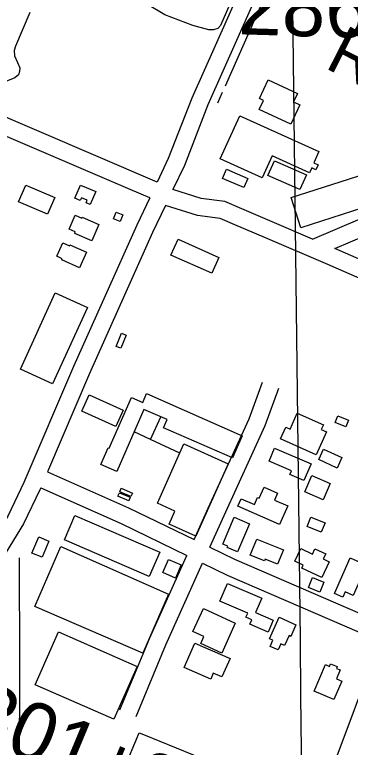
# Model space of a CAD drawing. Extents: x 3683402 to 3721514, y 487807 to 513565.
# Drawn here: x 3708274 to 3708851, y 494893 to 496152 of the extents above; entities that cross this region are included whole.
import ezdxf

# ---------------------------------------------------------------- set-up
doc = ezdxf.new("R2010")
doc.units = 0
for name, color, linetype in [('V-BLDG-OTLN', 7, 'Continuous'), ('V-GRID-MAJR', 7, 'Continuous'), ('V-LEVE-TOET', 7, 'Continuous'), ('V-RIVR-RANG-IDEN', 7, 'Continuous'), ('V-ROAD-CNTR', 7, 'Continuous'), ('V-SITE-OTLN', 7, 'Continuous'), ('V-SITE-VEGE', 7, 'Continuous'), ('V-SURV-IDEN', 7, 'Continuous'), ('V-TOPO-SHOR', 7, 'Continuous'), ('V-UTIL-LINE', 7, 'Continuous')]:
    doc.layers.add(name, color=color, linetype=linetype)

msp = doc.modelspace()

# ---------------------------------------------------------------- linework, layer by layer
at = {"layer": 'V-BLDG-OTLN'}
for points in [[(3708710.115, 496039.4), (3708760.09, 496016.25), (3708753.348, 496001.697), (3708764.293, 495996.628), (3708748.904, 495963.409), (3708694.427, 495988.645), (3708701.663, 496004.265), (3708695.222, 496007.249)], [(3708660.9220000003, 495977.878), (3708797.063, 495916.602), (3708788.2970000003, 495897.132), (3708795.725, 495893.79000000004), (3708791.822, 495885.11600000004), (3708784.773, 495888.291), (3708780.961, 495879.82800000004), (3708716.548, 495908.82), (3708699.627, 495871.227), (3708627.525, 495903.677)], [(3708766.1950000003, 495785.221), (3708749.4220000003, 495837.191), (3708891.0470000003, 495882.896), (3708894.054, 495873.586), (3708924.037, 495883.26300000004), (3708916.248, 495907.395), (3708950.046, 495918.302), (3708955.205, 495902.318), (3708960.501, 495904.028), (3708963.424, 495894.977), (3708968.318, 495896.554), (3708980.952, 495857.405), (3708907.4620000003, 495833.68700000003), (3708908.302, 495831.08400000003)], [(3708709.543, 495875.298), (3708720.807, 495900.634), (3708775.471, 495876.332), (3708764.2090000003, 495850.99700000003)], [(3708638.2120000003, 495886.097), (3708674.742, 495870.315), (3708667.94, 495854.575), (3708631.41, 495870.36100000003)], [(3708293.207, 495858.818), (3708343.125, 495837.52900000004), (3708330.899, 495808.86100000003), (3708280.981, 495830.15)], [(3708387.157, 495858.746), (3708413.542, 495847.691), (3708404.113, 495825.188), (3708397.066, 495828.141), (3708398.944, 495832.626), (3708388.954, 495836.81200000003), (3708387.059, 495832.294), (3708377.714, 495836.21)], [(3708443.828, 495800.923), (3708448.417, 495812.308), (3708460.322, 495807.507), (3708455.735, 495796.123)], [(3708406.839, 495762.947), (3708377.358, 495775.87), (3708378.4020000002, 495778.25200000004), (3708367.929, 495782.843), (3708378.494, 495806.952), (3708389.826, 495801.98600000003), (3708390.5, 495803.52400000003), (3708419.125, 495790.976)], [(3708385.859, 495716.408), (3708355.088, 495730.132), (3708356.077, 495732.348), (3708346.435, 495736.64900000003), (3708356.775, 495759.836), (3708368.572, 495754.577), (3708369.33, 495756.275), (3708397.946, 495743.514)], [(3708612.9250000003, 495707.362), (3708542.853, 495738.576), (3708554.964, 495765.761), (3708625.035, 495734.55100000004)], [(3708284.42, 495542.484), (3708344.115, 495673.556), (3708399.237, 495648.454), (3708339.543, 495517.38)], [(3708448.6920000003, 495581.722), (3708457.609, 495604.231), (3708465.876, 495600.956), (3708456.9590000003, 495578.447)], [(3708448.188, 495444.336), (3708389.75, 495470.433), (3708402.2490000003, 495498.419), (3708460.685, 495472.319)], [(3708665.253, 495427.88800000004), (3708648.826, 495390.131), (3708529.842, 495441.898), (3708536.045, 495456.157), (3708496.269, 495473.46), (3708449.9390000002, 495366.974), (3708422.573, 495378.879), (3708435.0640000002, 495407.59), (3708436.58, 495406.931), (3708475.191, 495493.717), (3708494.483, 495485.28500000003), (3708501.026, 495500.86)], [(3708792.383, 495395.628), (3708731.271, 495423.145), (3708740.163, 495442.931), (3708747.54, 495439.61100000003), (3708759.8200000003, 495466.882), (3708804.671, 495446.68700000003), (3708801.052, 495438.656), (3708809.953, 495434.651)], [(3708824.723, 495451.059), (3708829.292, 495462.333), (3708847.765, 495454.846), (3708843.1920000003, 495443.57)], [(3708565.116, 495414.15400000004), (3708641.39, 495379.987), (3708585.793, 495255.868), (3708539.721, 495276.506), (3708549.74, 495298.87), (3708519.536, 495312.39900000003)], [(3708720.893, 495406.62), (3708783.5870000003, 495380.012), (3708771.372, 495351.23600000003), (3708747.11, 495361.53500000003), (3708749.9050000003, 495368.12700000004), (3708711.4790000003, 495384.436)], [(3708804.8310000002, 495405.014), (3708836.571, 495390.543), (3708828.465, 495372.766), (3708796.727, 495387.237)], [(3708784.936, 495359.74700000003), (3708816.414, 495346.314), (3708804.3880000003, 495318.13800000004), (3708772.913, 495331.571)], [(3708470.163, 495316.352), (3708451.741, 495324.382), (3708454.369, 495330.368), (3708472.5, 495322.465)], [(3708473.724, 495324.063), (3708454.872, 495332.097), (3708457.381, 495337.92600000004), (3708476.845, 495329.609)], [(3708743.843, 495307.58), (3708729.56, 495275.472), (3708657.948, 495307.324), (3708663.5700000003, 495319.963), (3708686.1040000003, 495309.938), (3708691.5330000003, 495322.14400000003), (3708694.359, 495320.886), (3708702.758, 495339.76900000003), (3708726.1010000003, 495329.38300000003), (3708720.936, 495317.767)], [(3708505.491, 495186.556), (3708359.681, 495249.305), (3708377.653, 495291.061), (3708523.46, 495228.315)], [(3708677.711, 495276.75), (3708656.936, 495228.577), (3708639.301, 495236.181), (3708640.264, 495238.411), (3708631.707, 495242.102), (3708651.519, 495288.044)], [(3708776.845, 495272.15400000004), (3708783.355, 495288.202), (3708807.546, 495278.39), (3708801.036, 495262.342)], [(3708303.9390000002, 495226.705), (3708315.535, 495254.631), (3708333.111, 495247.33400000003), (3708321.5130000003, 495219.408)], [(3708690.1, 495250.505), (3708735.963, 495232.112), (3708726.157, 495207.658), (3708704.767, 495216.235), (3708703.649, 495213.44800000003), (3708679.174, 495223.264)], [(3708494.454, 495054.456), (3708309.098, 495134.69200000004), (3708353.791, 495237.944), (3708538.865, 495156.151)], [(3708802.015, 495184.387), (3708767.719, 495200.61100000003), (3708770.258, 495205.985), (3708755.605, 495212.918), (3708765.8200000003, 495234.50800000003), (3708785.862, 495225.028), (3708790.089, 495233.965), (3708808.669, 495225.177), (3708804.6070000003, 495216.594), (3708814.938, 495211.705)], [(3708823.912, 495157.159), (3708850.522, 495218.292), (3708878.821, 495205.97500000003), (3708856.129, 495153.837), (3708842.114, 495159.934), (3708838.201, 495150.93700000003)], [(3708528.998, 495192.976), (3708538.693, 495215.467), (3708560.1720000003, 495206.208), (3708550.477, 495183.719)], [(3708805.412, 495176.86100000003), (3708798.441, 495159.43200000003), (3708778.981, 495167.217), (3708785.9560000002, 495184.643)], [(3708639.987, 495174.61), (3708698.7830000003, 495149.249), (3708688.009, 495124.27), (3708718.34, 495111.18700000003), (3708709.615, 495090.95900000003), (3708678.182, 495104.517), (3708681.5, 495112.20900000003), (3708671.69, 495116.441), (3708674.666, 495123.33), (3708626.7800000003, 495143.984)], [(3708598.6180000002, 495131.272), (3708653.404, 495106.276), (3708629.9620000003, 495054.896), (3708594.026, 495071.292), (3708599.4220000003, 495083.124), (3708580.575, 495091.721)], [(3708728.647, 495116.37700000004), (3708757.526, 495103.458), (3708748.6210000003, 495083.56), (3708745.74, 495084.848), (3708738.086, 495067.743), (3708731.778, 495070.565), (3708727.1070000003, 495060.125), (3708713.041, 495066.418), (3708717.741, 495076.92), (3708712.12, 495079.435)], [(3708444.929, 494941.232), (3708309.737, 495000.444), (3708349.437, 495091.092), (3708484.632, 495031.881)], [(3708565.659, 495030.033), (3708583.958, 495071.911), (3708644.325, 495045.531), (3708630.464, 495013.813), (3708615.497, 495020.352), (3708611.057, 495010.19200000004)], [(3708808.372, 495034.985), (3708815.2490000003, 495032.061), (3708817.061, 495036.321), (3708828.301, 495031.539), (3708827.0470000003, 495028.594), (3708833.578, 495025.81200000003), (3708827.06, 495010.493), (3708836.194, 495006.606), (3708822.779, 494975.086), (3708788.998, 494989.46)]]:
    msp.add_lwpolyline(points, close=True, dxfattribs=at)
at = {"layer": 'V-GRID-MAJR'}
msp.add_spline([(3708784.112, 493467.745), (3708712.745, 499525.163), (3708641.341, 505585.664), (3708569.937, 511646.178), (3708569.901, 511649.25)], degree=3, dxfattribs=at)
at = {"layer": 'V-LEVE-TOET'}
msp.add_lwpolyline([(3708657.045, 494229.806), (3708761.681, 494388.026), (3708774.948, 494411.576), (3708780.404, 494424.13300000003), (3708784.6720000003, 494440.605), (3708786.544, 494475.492), (3708773.758, 494571.09500000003), (3708764.551, 494646.715), (3708761.343, 494675.32), (3708761.302, 494691.38800000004), (3708764.387, 494711.778), (3708776.056, 494746.299), (3708826.685, 494873.81), (3708891.305, 495046.821)], dxfattribs=at)
at = {"layer": 'V-ROAD-CNTR'}
for points in [[(3708895.6001698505, 496709.4475550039), (3708852.876255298, 496615.7827423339), (3708778.006405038, 496446.80708028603), (3708679.8656013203, 496235.84850220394), (3708578.5358039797, 496007.92795804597), (3708538.2718845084, 495904.2361654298), (3708519.0779228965, 495863.8492462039)], [(3708784.696391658, 496390.06519376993), (3708707.1735467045, 496223.4265270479), (3708606.241748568, 495996.39798110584), (3708565.8398293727, 495892.352189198), (3708546.293868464, 495851.22427145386)], [(3708519.0779228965, 495863.8492462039), (3708312.403336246, 495952.675068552), (3708116.753727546, 496036.1139016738), (3708014.999931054, 496080.97181195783), (3707976.741007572, 496098.2097774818), (3707951.530057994, 496103.057767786), (3707921.734117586, 496094.104785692), (3707888.1891846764, 496065.80884228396)], [(3708506.33094839, 495837.02729984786), (3708472.9650151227, 495851.014271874), (3708300.5953598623, 495925.097123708), (3708104.8177514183, 496008.58995672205), (3708002.7879554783, 496053.5698667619), (3707967.6230258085, 496069.41383507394), (3707953.104054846, 496072.20582949), (3707936.3240884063, 496067.162839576), (3707907.531145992, 496042.87688814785)], [(3708786.041388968, 495766.1004417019), (3708868.2142246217, 495800.79137232), (3708976.7640075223, 495833.68130654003), (3709013.7249336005, 495852.978267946), (3709048.0108650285, 495839.8482942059), (3709065.928829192, 495834.30330529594), (3709083.01479502, 495836.2373014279), (3709133.9686931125, 495849.805274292), (3709141.731677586, 495853.63126664), (3709163.812633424, 495904.2731653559), (3709193.5845738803, 495982.6830085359)], [(3708786.043388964, 495766.1004417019), (3708716.7745275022, 495795.7153824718), (3708664.6736317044, 495817.8873381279), (3708635.2836904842, 495830.5663127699), (3708594.868771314, 495835.93330203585), (3708546.293868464, 495851.22427145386)], [(3708506.33094839, 495837.02729984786), (3708483.9769930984, 495789.9923939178), (3708375.1722107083, 495546.99587991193), (3708290.2503805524, 495347.593278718), (3708263.2924344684, 495291.104391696), (3708235.9264892, 495247.2384794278), (3708215.0565309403, 495227.24551941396), (3708199.1055628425, 495225.10052370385), (3708180.4626001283, 495224.446525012)], [(3708533.29089447, 495823.864326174), (3708511.218938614, 495777.42241905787), (3708402.6661557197, 495534.9879039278), (3708330.760299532, 495366.149241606)], [(3709134.2266925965, 495587.440799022), (3709026.00990903, 495628.81471627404), (3708812.33033639, 495722.23552943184), (3708705.0045510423, 495768.12143766), (3708652.8576553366, 495790.31139328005), (3708627.2157066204, 495801.3743711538), (3708588.3407843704, 495806.5373608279), (3708533.29089447, 495823.864326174)], [(3708824.3653123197, 495749.7164744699), (3708878.426204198, 495772.539428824), (3708988.1539847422, 495805.7853623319), (3709015.622929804, 495820.1263336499), (3709051.975857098, 495806.20536149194)], [(3708978.997003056, 495682.11060968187), (3708824.2363125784, 495749.77147436), (3708823.99531306, 495749.874474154)], [(3708582.5037960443, 495249.75747439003), (3708606.7837474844, 495303.57536675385), (3708676.9766070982, 495457.20405949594), (3708699.9795610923, 495520.2209334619)], [(3708609.506742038, 495236.658500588), (3708634.0996928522, 495291.17339155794), (3708704.7525515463, 495445.810082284), (3708728.1615047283, 495509.9329540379)], [(3708330.759299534, 495366.149241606), (3708469.6190218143, 495304.51836486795), (3708582.5037960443, 495249.75847438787)], [(3708319.004323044, 495338.545296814), (3708317.6003258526, 495335.249303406), (3708289.640381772, 495276.658420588), (3708259.3924422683, 495228.17251756), (3708228.7465035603, 495198.81557627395), (3708201.6355577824, 495195.1705835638), (3708176.430608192, 495194.28658533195)], [(3708319.003323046, 495338.5442968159), (3708456.983047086, 495277.30441929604), (3708570.1628207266, 495222.4015291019)], [(3708609.5057420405, 495236.6595005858), (3708651.886657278, 495216.1015417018), (3708871.8432173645, 495121.275731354)], [(3708455.164050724, 494957.39705911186), (3708506.31594842, 495080.8758121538), (3708570.1628207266, 495222.4015291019)], [(3708482.879995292, 494945.91508207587), (3708533.853893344, 495068.9638359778), (3708597.1647667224, 495209.3025553)], [(3708597.1647667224, 495209.30355529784), (3708639.3946822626, 495188.81759626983), (3708866.3102284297, 495090.99279191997)]]:
    msp.add_lwpolyline(points, dxfattribs=at)
at = {"layer": 'V-SITE-OTLN'}
msp.add_lwpolyline([(3708461.393, 494853.42), (3708488.126, 494918.081), (3708495.699, 494915.04000000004), (3708636.102, 494857.89900000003)], dxfattribs=at)
at = {"layer": 'V-SITE-VEGE'}
for points in [[(3708649.721, 496183.467), (3708627.847, 496132.90400000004), (3708623.077, 496127.884), (3708615.9930000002, 496125.248), (3708607.774, 496125.367), (3708580.485, 496132.814), (3708532.225, 496151.52400000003), (3708499.625, 496170.788)], [(3708300.568, 496155.303), (3708275.845, 496097.344), (3708273.389, 496089.941), (3708274.04, 496080.93200000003), (3708278.953, 496069.119), (3708283.127, 496060.054), (3708282.646, 496053.798), (3708280.608, 496048.348), (3708274.268, 496042.96400000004), (3708262.055, 496037.662), (3708245.165, 496033.603), (3708225.957, 496031.534), (3708207.593, 496033.762), (3708181.899, 496043.13800000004), (3708155.426, 496052.919), (3708070.518, 496081.561), (3707979.89, 496120.46), (3707874.961, 496171.701)]]:
    msp.add_lwpolyline(points, dxfattribs=at)
at = {"layer": 'V-TOPO-SHOR'}
msp.add_line((3708630.757, 496017.618), (3708622.6750000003, 495999.74700000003), dxfattribs=at)
for points in [[(3709158.254, 496207.168), (3708869.715, 496344.11), (3708807.421, 496370.398), (3708800.802, 496373.104), (3708792.248, 496372.694), (3708784.869, 496368.786), (3708750.843, 496289.748), (3708636, 496028.49100000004)], [(3708281.714, 495218.623), (3708282.552, 495035.239), (3708281.827, 494851.88), (3708280.1040000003, 494671.20300000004)]]:
    msp.add_lwpolyline(points, dxfattribs=at)
at = {"layer": 'V-UTIL-LINE'}
msp.add_line((3708507.383, 495421.76300000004), (3708525.242, 495460.857), dxfattribs=at)
msp.add_lwpolyline([(3708558.006, 495398.278), (3708507.383, 495421.76300000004), (3708479.42, 495434.735)], dxfattribs=at)

# ---------------------------------------------------------------- texts
at = {"layer": 'V-RIVR-RANG-IDEN'}
msp.add_text('R-76.0', height=82.999998, rotation=332.98291016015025, dxfattribs=at).set_placement((3708805.0912602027, 496061.0774854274))
at = {"layer": 'V-SURV-IDEN'}
for s, height, rotation, p in [('286+28.2', 99.99999999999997, 358.33099226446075, (3708658.2095721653, 496117.8332419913)), ('301+98.1', 100.00000000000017, 337.35109479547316, (3708185.6074637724, 494916.62624857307))]:
    msp.add_text(s, height=height, rotation=rotation, dxfattribs=at).set_placement(p)

doc.saveas('drawing.dxf')
